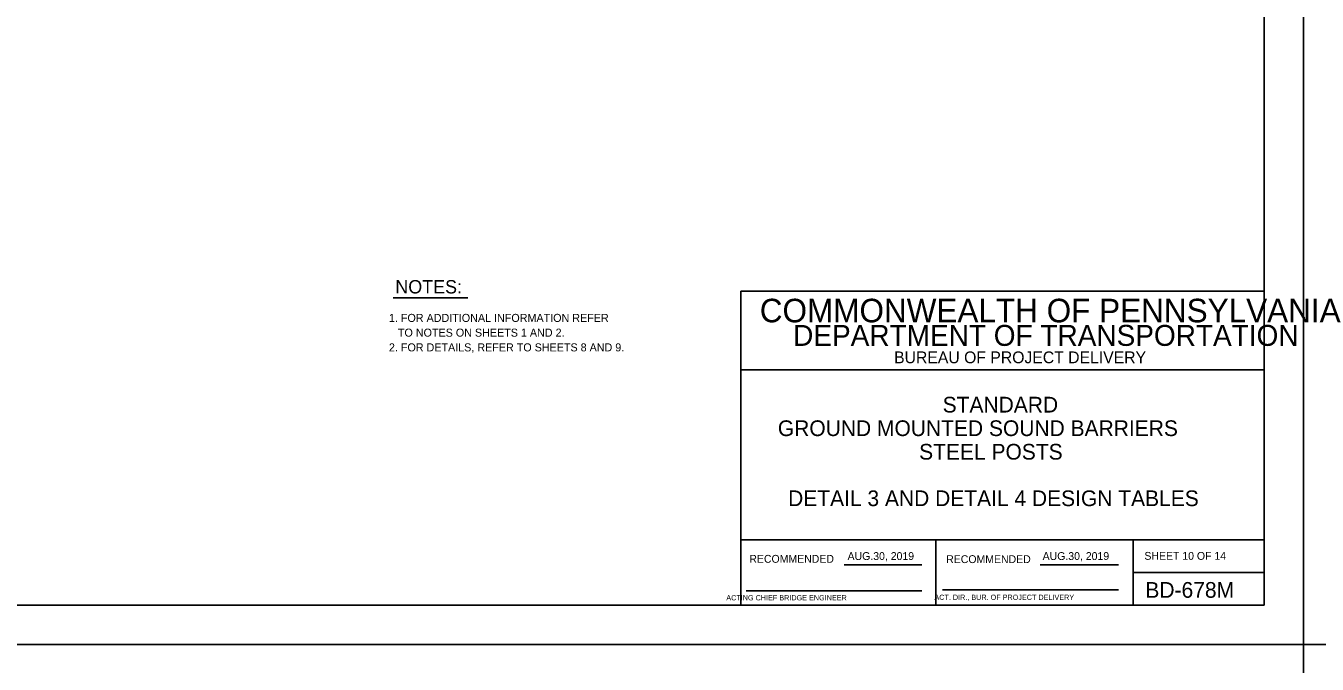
# Model space of a CAD drawing. Extents: x 3475 to 6558, y -3780 to 1166.
# Drawn here: x 4955.1 to 5448.6, y -2405.8 to -2161.9 of the extents above; entities that cross this region are included whole.
import ezdxf

# ---------------------------------------------------------------- set-up
doc = ezdxf.new("R2010")
doc.units = 0
for name, color, linetype in [('1', 7, 'Continuous'), ('2', 7, 'Continuous'), ('PLT-BNDY', 7, 'Continuous')]:
    doc.layers.add(name, color=color, linetype=linetype)

msp = doc.modelspace()

# ---------------------------------------------------------------- linework, layer by layer
at = {"layer": '1'}
msp.add_line((5095.47, -2265.77), (5124.04, -2265.77), dxfattribs=at)
at = {"layer": '2'}
for p, q in [((5428.34, -1819.31), (5428.34, -2383.31)), ((5428.34, -2263.31), (5228.34, -2263.31)), ((5228.34, -2263.31), (5228.34, -2383.31)), ((5428.34, -2383.31), (5428.34, -2263.31)), ((5428.34, -2293.31), (5228.34, -2293.31)), ((5428.34, -2358.31), (5228.34, -2358.31)), ((5302.84, -2383.31), (5302.84, -2358.31)), ((5378.34, -2358.31), (5378.34, -2383.31)), ((5267.81, -2367.81), (5297.57, -2367.81)), ((5342.81, -2367.81), (5372.71, -2367.81)), ((5378.34, -2370.81), (5428.34, -2370.81)), ((5230.34, -2377.81), (5297.57, -2377.81)), ((5305.47, -2377.43), (5372.71, -2377.43)), ((5428.34, -2383.31), (4642.34, -2383.31)), ((5228.34, -2383.31), (5428.34, -2383.31))]:
    msp.add_line(p, q, dxfattribs=at)
at = {"layer": 'PLT-BNDY'}
for points in [[(4602.34, -1804.31), (5443.34, -1804.31), (5443.34, -2398.31), (4602.34, -2398.31)], [(5443.34, -1804.31), (6284.34, -1804.31), (6284.34, -2398.31), (5443.34, -2398.31)], [(4602.34, -2398.31), (5443.34, -2398.31), (5443.34, -2992.31), (4602.34, -2992.31)], [(5443.34, -2398.31), (6284.34, -2398.31), (6284.34, -2992.31), (5443.34, -2992.31)]]:
    msp.add_lwpolyline(points, close=True, dxfattribs=at)

# ---------------------------------------------------------------- texts
at = {"layer": '1'}
for s, height, p in [('NOTES:', 5.117, (5096.31, -2264.15)), ('1. FOR ADDITIONAL INFORMATION REFER', 3.072, (5093.86, -2275.03)), ('   TO NOTES ON SHEETS 1 AND 2.', 3.072, (5093.86, -2280.66)), ('2. FOR DETAILS, REFER TO SHEETS 8 AND 9.', 3.072, (5093.86, -2286.29)), ('STANDARD', 6, (5305.48, -2309.64)), ('GROUND MOUNTED SOUND BARRIERS', 6.0001, (5242.5, -2318.64)), ('STEEL POSTS', 6.0001, (5296.5, -2327.64)), ('DETAIL 3 AND DETAIL 4 DESIGN TABLES', 6.0001, (5246.42, -2345.41)), ('SHEET 10 OF 14', 3, (5382.59, -2365.92)), ('BD-678M', 6, (5382.97, -2380.43))]:
    msp.add_text(s, height=height, dxfattribs=at).set_placement(p)
at = {"layer": '2'}
for s, height, p in [('COMMONWEALTH OF PENNSYLVANIA', 9, (5235.59, -2275.18)), ('DEPARTMENT OF TRANSPORTATION', 8.0002, (5248.34, -2284.18)), ('BUREAU OF PROJECT DELIVERY', 4.5, (5286.93, -2290.81)), ('AUG.30, 2019', 3, (5269.14, -2366)), ('AUG.30, 2019', 3, (5343.69, -2366)), ('       ACTING CHIEF BRIDGE ENGINEER', 2.0002, (5217.43, -2381.43)), ('   ACT. DIR., BUR. OF PROJECT DELIVERY', 2.0002, (5300.03, -2381.25))]:
    msp.add_text(s, height=height, dxfattribs=at).set_placement(p)
for p in [(5231.61, -2367.06), (5306.83, -2367.18)]:
    msp.add_text('RECOMMENDED', height=3, rotation=360, dxfattribs=at).set_placement(p)

doc.saveas('drawing.dxf')
